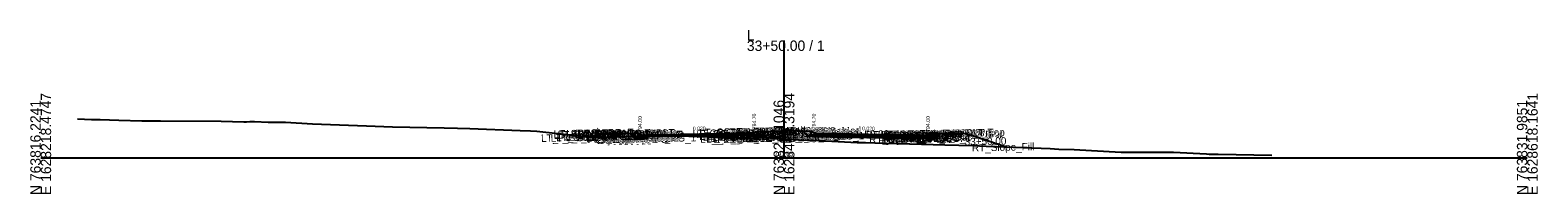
# Model space of a CAD drawing. Extents: x -26 to 4403, y -510 to 9556.
# Drawn here: x 1997.2 to 2402.8, y 3490.3 to 3534.4 of the extents above; entities that cross this region are included whole.
import ezdxf

# ---------------------------------------------------------------- set-up
doc = ezdxf.new("R2010")
doc.units = 0
for name, color, linetype in [('Default', 7, 'Continuous'), ('Exist CMT Pavement', 7, 'Continuous'), ('Exist Cross Section Cell', 7, 'Continuous'), ('Exist XS Center Line Elevation Label', 7, 'Continuous'), ('Exist XS Ground Line', 7, 'Continuous'), ('Prop CMT Conc Surface', 7, 'Continuous'), ('Prop CMT Concrete Structures', 7, 'Continuous'), ('Prop CMT Pvmt Course 1', 7, 'Continuous'), ('Prop CMT Pvmt Course 1 CG', 7, 'Continuous'), ('Prop CMT Pvmt Course 2', 7, 'Continuous'), ('Prop CMT Pvmt Course 2 Wedge', 7, 'Continuous'), ('Prop CMT Pvmt Course 3', 7, 'Continuous'), ('Prop CMT Pvmt Course 3 Wedge', 7, 'Continuous'), ('Prop CMT Pvmt Surface', 7, 'Continuous'), ('Prop CMT Slope Grass', 7, 'Continuous'), ('Prop CMT Subgrade Earthwork', 7, 'Continuous'), ('Prop XS Hydro Elevations', 7, 'Continuous'), ('Prop XS SE Text', 7, 'Continuous'), ('Prop XS Side Slope Text', 7, 'Continuous'), ('Scratch_Level_0', 7, 'Continuous')]:
    doc.layers.add(name, color=color, linetype=linetype)

msp = doc.modelspace()

# ---------------------------------------------------------------- linework, layer by layer
at = {"layer": 'Exist CMT Pavement'}
msp.add_lwpolyline([(2163.27, 3505.87), (2165.12, 3505.88), (2171.75, 3505.92), (2184.59, 3505.52), (2190.87, 3505.32)], dxfattribs=at)
at = {"layer": 'Exist Cross Section Cell'}
for p, q in [((2200, 3500), (2200, 3531.6)), ((2000, 3500), (2200, 3500)), ((2200, 3500), (2400, 3500))]:
    msp.add_line(p, q, dxfattribs=at)
at = {"layer": 'Exist XS Ground Line'}
msp.add_lwpolyline([(2009.91, 3510.53), (2013.69, 3510.37), (2015.97, 3510.31), (2021.01, 3510.18), (2027.22, 3510.01), (2032.2, 3509.98), (2048.56, 3509.88), (2054.65, 3509.74), (2055.36, 3509.74), (2056.3, 3509.76), (2057.52, 3509.76), (2061.23, 3509.62), (2065.87, 3509.6), (2073.17, 3509.14), (2087.62, 3508.66), (2094.62, 3508.37), (2108.6, 3508.07), (2112.19, 3507.99), (2115.48, 3507.88), (2129.05, 3507.41), (2131.81, 3507.24), (2133.45, 3507.22), (2139.27, 3506.55), (2143.38, 3506.08), (2144.77, 3505.95), (2149.13, 3505.58), (2157.13, 3505.75), (2161.44, 3505.86), (2165.12, 3505.88), (2171.75, 3505.92), (2184.59, 3505.52), (2190.87, 3505.32), (2191.99, 3505.21), (2192.7, 3505.14), (2193.38, 3505.57), (2199.13, 3505.19), (2200, 3505.05), (2200.98, 3505.06), (2203.88, 3504.83), (2207.72, 3504.73), (2219.69, 3504.17), (2221.93, 3504.13), (2224.41, 3504.08), (2243.25, 3503.49), (2250.8, 3503.3), (2254.39, 3503.12), (2271.59, 3502.5), (2273.92, 3502.37), (2278.1, 3502.25), (2282.7, 3502.02), (2290.73, 3501.5), (2303.74, 3501.54), (2304.79, 3501.55), (2313.65, 3501.06), (2314.38, 3501.02), (2315.36, 3501.01), (2316.81, 3500.98), (2331.26, 3500.72)], dxfattribs=at)
at = {"layer": 'Prop CMT Conc Surface'}
for points in [[(2156.75, 3506.59), (2151.75, 3506.69)], [(2161.25, 3506), (2161.25, 3506.5), (2160.75, 3506.5)], [(2163.25, 3506.12), (2161.25, 3506)], [(2191.25, 3506.68), (2192, 3506.7), (2192, 3506.86), (2192.76, 3507.11)], [(2208.75, 3506.68), (2208, 3506.7), (2208, 3506.86), (2207.24, 3507.11)], [(2236.75, 3506.12), (2238.75, 3506)], [(2238.75, 3506), (2238.75, 3506.5), (2239.25, 3506.5)], [(2243.25, 3506.59), (2248.25, 3506.69)]]:
    msp.add_lwpolyline(points, dxfattribs=at)
at = {"layer": 'Prop CMT Concrete Structures'}
for points in [[(2151.75, 3506.36), (2151.75, 3506.69)], [(2151.75, 3506.69), (2156.75, 3506.59)], [(2156.75, 3506.26), (2151.75, 3506.36)], [(2156.75, 3506.59), (2156.75, 3506.26)], [(2163.25, 3506.12), (2161.25, 3506), (2161.25, 3506.5), (2160.75, 3506.5)], [(2160.75, 3506.5), (2160.75, 3505.49), (2163.25, 3505.54)], [(2163.25, 3505.54), (2163.25, 3506.12)], [(2191.25, 3506.68), (2192, 3506.7), (2192, 3506.86), (2192.76, 3507.11)], [(2191.25, 3506.1), (2191.25, 3506.68)], [(2192.76, 3506.13), (2191.25, 3506.1)], [(2192.76, 3507.11), (2192.76, 3506.13)], [(2208.75, 3506.68), (2208, 3506.7), (2208, 3506.86), (2207.24, 3507.11)], [(2207.24, 3507.11), (2207.24, 3506.13)], [(2207.24, 3506.13), (2208.75, 3506.1)], [(2208.75, 3506.1), (2208.75, 3506.68)], [(2236.75, 3506.12), (2238.75, 3506), (2238.75, 3506.5), (2239.25, 3506.5)], [(2239.25, 3506.5), (2239.25, 3505.49), (2236.75, 3505.54)], [(2236.75, 3505.54), (2236.75, 3506.12)], [(2248.25, 3506.69), (2243.25, 3506.59)], [(2243.25, 3506.59), (2243.25, 3506.26)], [(2243.25, 3506.26), (2248.25, 3506.36)], [(2248.25, 3506.36), (2248.25, 3506.69)]]:
    msp.add_lwpolyline(points, dxfattribs=at)
at = {"layer": 'Prop CMT Pvmt Course 1'}
for points in [[(2191.25, 3506.68), (2163.25, 3506.12)], [(2163.25, 3505.87), (2190.87, 3506.43), (2191.25, 3506.43)], [(2163.25, 3506.12), (2163.25, 3505.87), (2163.25, 3505.87)], [(2191.25, 3506.43), (2191.25, 3506.68)], [(2208.75, 3506.68), (2236.75, 3506.12)], [(2208.75, 3506.43), (2208.75, 3506.68)], [(2236.75, 3505.87), (2208.75, 3506.43)], [(2208.75, 3506.43), (2208.75, 3506.43), (2208.75, 3506.43)], [(2236.75, 3506.12), (2236.75, 3505.87)]]:
    msp.add_lwpolyline(points, dxfattribs=at)
at = {"layer": 'Prop CMT Pvmt Course 1 CG'}
for points in [[(2163.25, 3505.54), (2160.25, 3505.48), (2159.91, 3505.14)], [(2159.91, 3505.14), (2163.25, 3505.21)], [(2163.25, 3505.21), (2163.25, 3505.54)], [(2191.25, 3506.1), (2193.26, 3506.14), (2193.59, 3505.81)], [(2191.25, 3505.77), (2191.25, 3506.1)], [(2193.59, 3505.81), (2191.25, 3505.77)], [(2208.75, 3506.1), (2206.74, 3506.14), (2206.41, 3505.81)], [(2206.41, 3505.81), (2208.75, 3505.77)], [(2208.75, 3505.77), (2208.75, 3506.1)], [(2236.75, 3505.54), (2239.75, 3505.48), (2240.09, 3505.14)], [(2236.75, 3505.21), (2236.75, 3505.54)], [(2240.09, 3505.14), (2236.75, 3505.21)]]:
    msp.add_lwpolyline(points, dxfattribs=at)
at = {"layer": 'Prop CMT Pvmt Course 2'}
for points in [[(2163.25, 3505.54), (2163.25, 3505.54), (2163.25, 3505.87), (2163.25, 3505.87)], [(2163.25, 3505.87), (2163.25, 3505.54)], [(2190.87, 3506.43), (2190.87, 3506.09)], [(2191.25, 3506.43), (2190.87, 3506.43)], [(2190.87, 3506.09), (2191.25, 3506.1)], [(2191.25, 3506.1), (2191.25, 3506.43)], [(2208.75, 3506.1), (2208.75, 3506.43)], [(2208.75, 3506.43), (2236.75, 3505.87)], [(2236.75, 3505.54), (2208.75, 3506.1)], [(2236.75, 3505.87), (2236.75, 3505.54)]]:
    msp.add_lwpolyline(points, dxfattribs=at)
at = {"layer": 'Prop CMT Pvmt Course 2 Wedge'}
for points in [[(2163.25, 3505.87), (2165.12, 3505.91), (2171.75, 3506.04), (2184.59, 3506.3), (2190.87, 3506.43)], [(2163.25, 3505.87), (2163.25, 3505.87)], [(2190.87, 3506.09), (2184.59, 3505.97), (2175.83, 3505.79), (2171.75, 3505.92), (2165.12, 3505.88), (2163.27, 3505.87)], [(2190.87, 3506.43), (2190.87, 3506.09)]]:
    msp.add_lwpolyline(points, dxfattribs=at)
at = {"layer": 'Prop CMT Pvmt Course 3'}
for points in [[(2163.25, 3505.54), (2163.25, 3505.54), (2163.25, 3505.21), (2163.25, 3505.21)], [(2163.25, 3505.21), (2163.25, 3505.54)], [(2191.25, 3506.1), (2190.87, 3506.09)], [(2190.87, 3506.09), (2190.87, 3505.76)], [(2190.87, 3505.76), (2191.25, 3505.77)], [(2191.25, 3505.77), (2191.25, 3506.1)], [(2208.75, 3506.1), (2236.75, 3505.54)], [(2208.75, 3505.77), (2208.75, 3506.1)], [(2236.75, 3505.21), (2208.75, 3505.77)], [(2236.75, 3505.54), (2236.75, 3505.21)]]:
    msp.add_lwpolyline(points, dxfattribs=at)
at = {"layer": 'Prop CMT Pvmt Course 3 Wedge'}
for points in [[(2175.83, 3505.79), (2184.59, 3505.97)], [(2190.87, 3505.32), (2184.59, 3505.52), (2175.83, 3505.79)], [(2184.59, 3505.97), (2190.87, 3506.09)], [(2190.87, 3506.09), (2190.87, 3505.32)]]:
    msp.add_lwpolyline(points, dxfattribs=at)
at = {"layer": 'Prop CMT Pvmt Surface'}
for points in [[(2191.25, 3506.68), (2163.25, 3506.12)], [(2208.75, 3506.68), (2236.75, 3506.12)]]:
    msp.add_lwpolyline(points, dxfattribs=at)
at = {"layer": 'Prop CMT Slope Grass'}
for points in [[(2160.75, 3506.5), (2151.25, 3506.69), (2148.15, 3505.66)], [(2192.76, 3507.11), (2200, 3507.26)], [(2207.24, 3507.11), (2200, 3507.26)], [(2239.25, 3506.5), (2248.75, 3506.69), (2260.1, 3502.91)]]:
    msp.add_lwpolyline(points, dxfattribs=at)
at = {"layer": 'Prop CMT Subgrade Earthwork'}
for points in [[(2163.25, 3505.21), (2159.91, 3505.14), (2158.5, 3506.55)], [(2163.25, 3505.21), (2163.27, 3505.87)], [(2163.25, 3505.21), (2163.25, 3505.54)], [(2163.25, 3505.21), (2163.25, 3505.21)], [(2163.25, 3505.21), (2163.25, 3505.21)], [(2191.25, 3505.77), (2190.87, 3505.76)], [(2190.87, 3505.76), (2190.87, 3505.32)], [(2193.59, 3505.81), (2191.25, 3505.77)], [(2191.25, 3505.77), (2191.25, 3505.77)], [(2194.93, 3507.16), (2193.59, 3505.81)], [(2205.07, 3507.16), (2206.41, 3505.81)], [(2206.41, 3505.81), (2208.75, 3505.77)], [(2208.75, 3505.77), (2236.75, 3505.21)], [(2208.75, 3505.77), (2208.75, 3505.77)], [(2208.75, 3505.77), (2208.75, 3505.77)], [(2236.75, 3505.21), (2240.09, 3505.14), (2241.5, 3506.55)], [(2236.75, 3505.21), (2236.75, 3505.21)]]:
    msp.add_lwpolyline(points, dxfattribs=at)

# ---------------------------------------------------------------- texts
at = {"layer": 'Default'}
msp.add_text('-', height=0.0001, dxfattribs=at).set_placement((2000, 3500))
at = {"layer": 'Exist Cross Section Cell'}
for s, p in [('L', (2190, 3531.6)), ('33+50.00 / 1', (2190, 3528.8))]:
    msp.add_text(s, height=2.8, dxfattribs=at).set_placement(p)
for s, p in [('E 1628218.4747', (2002.8, 3490)), ('E 1628418.3194', (2202.8, 3490)), ('E 1628618.1641', (2402.8, 3490)), ('N 763816.2241', (2000, 3490)), ('N 763824.1046', (2200, 3490)), ('N 763831.9851', (2400, 3490))]:
    msp.add_text(s, height=2.8, rotation=90, dxfattribs=at).set_placement(p)
at = {"layer": 'Exist XS Center Line Elevation Label'}
msp.add_text('793.05', height=1.2, dxfattribs=at).set_placement((2197.42, 3500.45))
at = {"layer": 'Prop XS Hydro Elevations'}
for s, p in [('794.00', (2161.75, 3507)), ('794.70', (2192.5, 3507.7)), ('794.70', (2208.5, 3507.7)), ('794.00', (2239.25, 3507))]:
    msp.add_text(s, height=1, rotation=90, dxfattribs=at).set_placement(p)
at = {"layer": 'Prop XS SE Text'}
for rotation, p in [(1.1458, (2175.48, 3507.37)), (358.8542, (2221.02, 3507.44))]:
    msp.add_text('0.020', height=1, rotation=rotation, dxfattribs=at).set_placement(p)
at = {"layer": 'Prop XS Side Slope Text'}
for rotation, p in [(18.4438, (2148.71, 3506.64)), (341.5633, (2253.91, 3505.76))]:
    msp.add_text('3:1', height=1, rotation=rotation, dxfattribs=at).set_placement(p)
at = {"layer": 'Scratch_Level_0'}
for s, p in [('LT_PV_Sub_Tie_Out', (2134.65, 3504.29)), ('LT_PV_OEEOP_EG', (2137.24, 3504.34)), ('LT_SDWK_Out_Top', (2138.01, 3505.42)), ('LT_SDWK_Out_Bot', (2138.04, 3505.09)), ('LT_Slope_Fill', (2138.69, 3504.47)), ('LT_Sub_Trench_Out_DLT', (2139.09, 3505.16)), ('LT_CSLP_Pnt', (2141.44, 3505.5)), ('33+50.00', (2144.71, 3505.56)), ('LT_SDWK_In_Top', (2144.63, 3505.35)), ('LT_SDWK_In_Bot', (2144.66, 3505.02)), ('LT_CG1_Shelf_Out', (2146.82, 3504.21)), ('LT_CG_Top_Face', (2148.53, 3505.25)), ('LT_CG_Top_BOC', (2149.05, 3505.27)), ('LT_CG_Bot_BOC', (2149.09, 3504.26)), ('LT_Sub_OEOT_CG_1', (2149.49, 3503.93)), ('LT_CG_Top_Gut', (2149.51, 3504.77)), ('LT_Sub_OEOP', (2150.04, 3503.94)), ('LT_Sub_OEEOP', (2152.48, 3503.99)), ('LT_PV2_OEEOP', (2152.58, 3504.66)), ('LT_PV3_OEEOP', (2152.58, 3504.33)), ('LT_CG_Bot_IE', (2153.19, 3504.34)), ('LT_Sub_OEOT', (2153.35, 3504.01)), ('LT_PV2_OEOT', (2153.45, 3504.68)), ('LT_PV3_OEOT', (2153.45, 3504.34)), ('33+50.00', (2154.04, 3505.37)), ('LT_PV1_OEOT', (2154.01, 3504.94)), ('LT_CG_Top_Face_Med', (2175.39, 3505.53)), ('LT_CG_Top_Gut_Med', (2176.37, 3505.39)), ('LT_CG_Top_BOC_Med', (2177.18, 3505.8)), ('LT_CG_Bot_BOC_Med', (2177.21, 3504.82)), ('LT_CG_Bot_IE_Med', (2177.34, 3504.82)), ('LT_PV_Sub_Tie_In', (2177.46, 3504.05)), ('LT_Sub_IEOT_CG_1', (2178.14, 3504.5)), ('LT_PV_IEEOP_EG', (2179.08, 3504.09)), ('LT_Sub_IEEOP', (2180.75, 3504.56)), ('LT_PV2_IEEOP', (2180.84, 3505.23)), ('LT_PV3_IEEOP', (2180.84, 3504.89)), ('LT_CG1_Shelf_In', (2181.46, 3504.9)), ('LT_Sub_PGL', (2182.39, 3504.59)), ('LT_PV2_PGL', (2182.48, 3505.26)), ('LT_PV3_PGL', (2182.48, 3504.92)), ('LT_PV1_PGL', (2183.05, 3505.52)), ('LT_Sub_DLT_In', (2183.9, 3505.94)), ('LT_Sub_IEOP', (2184.36, 3504.63)), ('33+50.00', (2184.74, 3505.55)), ('MD_Crown Point', (2187.09, 3506)), ('33+50.00', (2187.7, 3506.01)), ('RT_CG_Top_Face_Med', (2191.35, 3505.53)), ('RT_CG_Top_BOC_Med', (2191.61, 3505.8)), ('RT_CG_Bot_BOC_Med', (2191.64, 3504.82)), ('RT_CG_Top_Gut_Med', (2192.32, 3505.39)), ('RT_Sub_DLT_In', (2193.99, 3505.94)), ('RT_CG_Bot_IE_Med', (2194.79, 3504.82)), ('RT_CG1_Shelf_In', (2194.89, 3504.9)), ('RT_Sub_IEOT_CG_1', (2195.59, 3504.5)), ('33+50.00', (2196.1, 3506.07)), ('RT_Sub_IEOP', (2197.14, 3504.63)), ('RT_Sub_OEEOP', (2197.94, 3504.55)), ('RT_PV2_OEEOP', (2198.03, 3505.22)), ('RT_PV3_OEEOP', (2198.03, 3504.89)), ('RT_Sub_IEEOP', (2198.58, 3504.56)), ('RT_PV2_IEEOP', (2198.68, 3505.23)), ('RT_Sub_PGL', (2199.84, 3504.59)), ('33+50.00', (2199.96, 3505.99)), ('RT_PV2_PGL', (2199.94, 3505.26)), ('RT_PV1_PGL', (2200.5, 3505.52)), ('33+50.00', (2201.5, 3505.56)), ('33+50.00', (2217.1, 3505.25)), ('RT_Sub_Trench_Out_DLT', (2222.04, 3505.16)), ('RT_Sub_OEOT_CG_1', (2222.95, 3503.93)), ('RT_CG_Top_Face', (2225.99, 3505.25)), ('RT_CG1_Shelf_Out', (2226.28, 3504.21)), ('RT_CG_Bot_IE', (2226.64, 3504.34)), ('RT_Sub_OEOT', (2226.8, 3504.01)), ('RT_PV2_OEOT', (2226.9, 3504.68)), ('RT_PV3_OEOT', (2226.9, 3504.34)), ('RT_CG_Top_Gut', (2226.96, 3504.77)), ('RT_PV1_OEOT', (2227.46, 3504.94)), ('RT_CG_Top_BOC', (2227.51, 3505.27)), ('RT_CG_Bot_BOC', (2227.54, 3504.26)), ('RT_Sub_OEOP', (2230.17, 3503.94)), ('33+50.00', (2230.88, 3504.94)), ('RT_SDWK_In_Top', (2231.08, 3505.35)), ('RT_SDWK_In_Bot', (2231.12, 3505.02)), ('33+50.00', (2233.58, 3505.39)), ('RT_SDWK_Out_Top', (2234.46, 3505.42)), ('RT_SDWK_Out_Bot', (2234.49, 3505.08)), ('RT_CSLP_Pnt', (2238.9, 3505.5)), ('33+50.00', (2241.66, 3505.56)), ('33+50.00', (2248.63, 3503.35)), ('RT_Slope_Fill', (2250.59, 3501.72))]:
    msp.add_text(s, height=2, rotation=1.1458, dxfattribs=at).set_placement(p)

doc.saveas('drawing.dxf')
